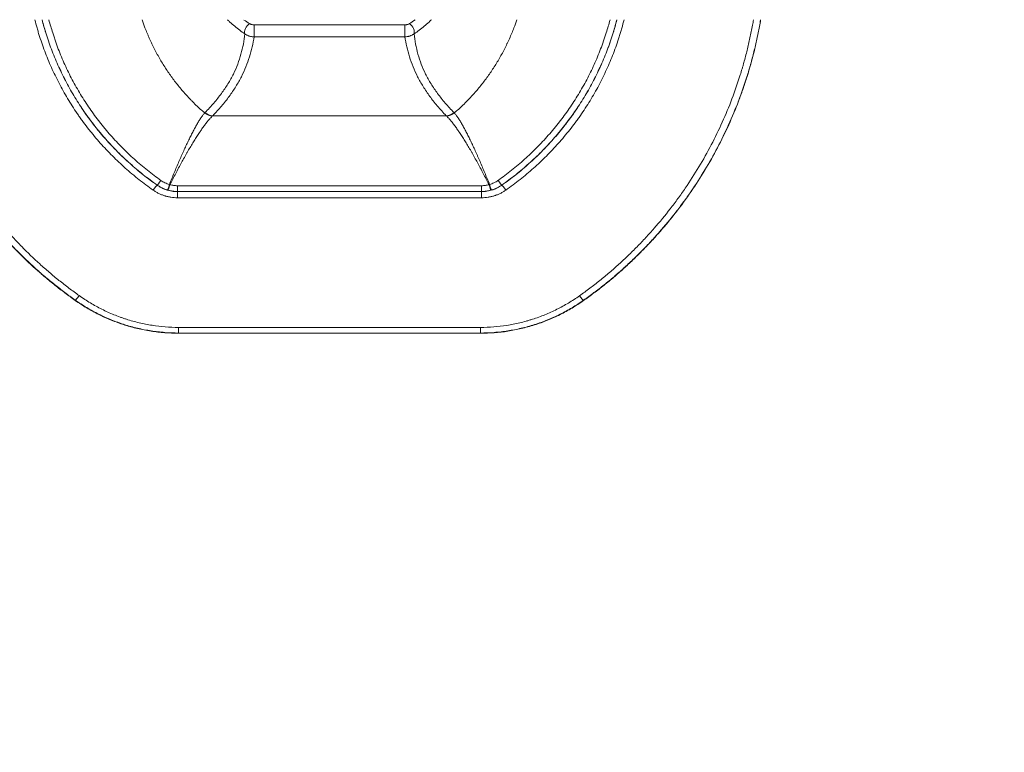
# Model space of a CAD drawing. Header units: millimetres. Extents: x -10 to 594, y 0 to 420.
# Tile 471 of 656: x 233.55 to 240.55, y 298.39 to 303.6. Entities that reach past the tile are written whole.
import ezdxf

# ---------------------------------------------------------------- set-up
doc = ezdxf.new("R2010")
doc.units = ezdxf.units.MM
doc.layers.add('1', color=7, linetype='Continuous', true_color=0xffffff)
doc.styles.add('Calibri', font='txt')
doc.dimstyles.get("Standard").update_dxf_attribs({"dimtxt": 0.18, "dimasz": 0.18, "dimexe": 0.18, "dimexo": 0.0625, "dimgap": 0.09, "dimtad": 0, "dimtih": 1, "dimtoh": 1, "dimdec": 4, "dimzin": 0, "dimdsep": 46, "dimtxsty": 'Standard', "dimcen": 0.09, "dimadec": 0, "dimazin": 0, "dimtfac": 1, "dimtdec": 4, "dimtofl": 0, "dimtmove": 0, "dimatfit": 3, "dimfxl": 0, "dimtolj": 1, "dimtzin": 0, "dimarcsym": 0})

# ---------------------------------------------------------------- blocks, each defined once
blk = doc.blocks.new('_U10')
at = {"layer": '1', "color": 18, "lineweight": 13}
for p, q in [((161.9663, 284.5429), (161.9663, 340.2667)), ((273.2421, 290.2404), (273.2421, 340.2667)), ((161.9663, 338.2667), (192.3081, 338.2667)), ((273.2421, 338.2667), (242.9002, 338.2667))]:
    blk.add_line(p, q, dxfattribs=at)
at = {"layer": '1', "color": 18}
for points in [[(161.9663, 338.2667), (165.4663, 339.2045), (165.4663, 337.3288)], [(273.2421, 338.2667), (269.7421, 337.3288), (269.7421, 339.2045)]]:
    blk.add_solid(points, dxfattribs=at)
at = {"layer": '1', "color": 18, "linetype": 'Continuous', "lineweight": 13, "char_height": 3.5, "attachment_point": 7, "line_spacing_factor": 1.399613, "style": 'Calibri'}
for s, insert in [('\\fCalibri|b0|i0;\\W1.0000;2.2', (193.9936, 335.2695)), ('\\fCalibri|b0|i0;\\W1.0000;LIFT POINT SPAN', (204.1442, 335.2695))]:
    blk.add_mtext(s, dxfattribs=dict(at, insert=insert))

msp = doc.modelspace()

# ---------------------------------------------------------------- linework, layer by layer
at = {"layer": '1', "color": 155, "linetype": 'Continuous', "lineweight": 13}
for p, q in [((235.2129, 303.5607), (235.2129, 303.4755)), ((235.2129, 303.5607), (236.2837, 303.5607)), ((236.2837, 303.5607), (236.2837, 303.4755)), ((236.2837, 303.4755), (235.2129, 303.4755)), ((234.918, 302.9137), (236.5786, 302.9137)), ((234.5231, 302.4201), (234.5231, 302.421)), ((234.6668, 302.3755), (234.6668, 302.4165)), ((234.6668, 302.3755), (234.6668, 302.3745)), ((234.6668, 302.3745), (234.6668, 302.3307)), ((236.8299, 302.3755), (236.8299, 302.4165)), ((236.8299, 302.3745), (236.8299, 302.3755)), ((236.8299, 302.3745), (236.8299, 302.3307)), ((236.9735, 302.421), (236.9735, 302.4201)), ((234.6753, 301.4084), (234.6753, 301.3684)), ((236.8214, 301.4084), (236.8214, 301.3684))]:
    msp.add_line(p, q, dxfattribs=at)
for centre, major_axis, ratio, start_param, end_param in [((235.1797, 303.5323), (0.0272, 0.042), 0.519303, 0.895487, 2.812877), ((236.3169, 303.5323), (-0.0272, 0.042), 0.519303, 3.470309, 5.387698), ((234.916, 303.0062), (0.0744, -0.0668), 0.905523, 4.782701, 5.39451), ((234.918, 303.0084), (0.0721, -0.0693), 0.905258, 4.813713, 5.427873), ((236.5786, 303.0084), (0.0721, 0.0693), 0.905258, 3.996905, 4.611065), ((236.5807, 303.0062), (0.0744, 0.0668), 0.905523, 4.030268, 4.642077), ((234.5519, 302.4619), (-0.0288, -0.0409), 0.06498, 0.019322, 1.420535), ((234.6118, 302.4332), (-0.0138, -0.0481), 0.010162, 0.022651, 1.392289), ((236.8848, 302.4332), (0.0138, -0.0481), 0.010158, 4.890894, 6.260535), ((236.9448, 302.4619), (0.0288, -0.0409), 0.064977, 4.862647, 6.263863), ((234.4944, 302.3792), (-0.0288, -0.0409), 0.068937, 3.16092, 4.61479), ((234.6139, 302.4326), (-0.0133, -0.0482), 0.051512, 0.022748, 1.386024), ((236.8828, 302.4326), (0.0133, -0.0482), 0.051507, 4.897161, 6.260437), ((237.0022, 302.3792), (0.0288, -0.0409), 0.068935, 1.668397, 3.122265), ((233.9692, 301.6434), (0.0289, 0.0408), 0.10625, 3.160952, 4.563556), ((237.5259, 301.6423), (-0.0288, 0.0408), 0.10607, 1.719875, 3.122212)]:
    msp.add_ellipse(centre, major_axis=major_axis, ratio=ratio, start_param=start_param, end_param=end_param, dxfattribs=at)
at = {"layer": '1', "color": 155, "linetype": 'Continuous', "lineweight": 18}
for points, degree, knots in [([(130.9858, 300.4129), (131.1496, 300.4988), (131.606, 300.7374), (132.3571, 301.1258), (133.4068, 301.6584), (134.7615, 302.3273), (136.26, 303.0439), (137.7707, 303.7418), (139.0908, 304.3307), (140.3168, 304.8606), (141.5469, 305.3777), (142.6819, 305.8413), (143.6181, 306.2124), (144.7661, 306.6518), (146.0214, 307.1166), (147.1314, 307.5145), (148.1901, 307.8819), (149.467, 308.3093), (150.7522, 308.7187), (152.0447, 309.1136), (153.5039, 309.5374), (155.1391, 309.9853), (156.7843, 310.4095), (158.4395, 310.811), (160.1041, 311.1895), (161.7775, 311.5463), (163.4594, 311.8821), (165.1496, 312.1979), (166.8469, 312.4939), (168.5495, 312.7712), (170.2563, 313.0305), (172.2642, 313.3143), (174.6169, 313.618), (177.3154, 313.9287), (180.3599, 314.2337), (183.7491, 314.5203), (186.9254, 314.7433), (189.6719, 314.9049), (192.4167, 315.0432), (195.1618, 315.1612), (197.9076, 315.2615), (201.586, 315.3732), (206.4897, 315.4815), (213.4483, 315.5856), (221.3931, 315.6297), (229.7054, 315.6913), (237.9192, 315.7459), (246.1325, 315.7712), (253.0843, 315.7958), (261.3592, 315.8121), (269.3568, 315.8151), (276.097, 315.8219), (281.3557, 315.8188), (285.1358, 315.8271), (285.9197, 315.8295)], 5, [0, 0, 0, 0, 0, 0, 0.006102, 0.016985, 0.027874, 0.038771, 0.049672, 0.060553, 0.071411, 0.074987, 0.082247, 0.093063, 0.100298, 0.103861, 0.114645, 0.125418, 0.130947, 0.136183, 0.146943, 0.157703, 0.168466, 0.179236, 0.190016, 0.200809, 0.211618, 0.222445, 0.233293, 0.244162, 0.255054, 0.265948, 0.276829, 0.287701, 0.308104, 0.32981, 0.351509, 0.373208, 0.394913, 0.408508, 0.416627, 0.438352, 0.460086, 0.481827, 0.525013, 0.572018, 0.658976, 0.712248, 0.745935, 0.785889, 0.832893, 0.879815, 0.975082, 1, 1, 1, 1, 1, 1]), ([(284.8918, 314.6996), (284.3143, 314.6978), (280.7384, 314.6885), (275.6857, 314.6866), (269.1536, 314.6746), (261.3639, 314.6652), (253.0915, 314.642), (246.1409, 314.6117), (237.9303, 314.5795), (229.7195, 314.5181), (221.4076, 314.4494), (213.4743, 314.3988), (206.536, 314.2892), (201.6513, 314.1772), (197.9908, 314.0631), (195.2621, 313.9611), (192.5362, 313.8417), (189.8134, 313.7022), (187.0949, 313.54), (183.9554, 313.3169), (180.6096, 313.0311), (177.61, 312.7282), (174.9544, 312.4202), (172.6406, 312.1195), (170.6666, 311.8388), (168.9917, 311.5829), (167.3224, 311.3096), (165.66, 311.0183), (164.006, 310.7078), (162.3615, 310.378), (160.7268, 310.0281), (159.102, 309.6573), (157.4877, 309.2643), (155.8839, 308.8492), (154.2909, 308.4115), (152.8716, 307.9981), (151.614, 307.6126), (150.3621, 307.2127), (149.1175, 306.7949), (148.0877, 306.4366), (147.0058, 306.0477), (145.7785, 305.5922), (144.6577, 305.1621), (143.7468, 304.8002), (142.6362, 304.3454), (141.4304, 303.8373), (140.2293, 303.317), (138.9366, 302.739), (137.454, 302.0526), (135.9818, 301.3471), (134.3901, 300.5595), (132.5222, 299.6033), (130.802, 298.6878), (129.0623, 297.7303), (127.4732, 296.8271), (126.1482, 296.0549), (124.9458, 295.3437), (123.9094, 294.7043), (123.1824, 294.2568), (122.5998, 293.8953), (122.1647, 293.628)], 5, [0, 0, 0, 0, 0, 0, 0.017123, 0.106016, 0.1498, 0.19366, 0.230941, 0.262374, 0.312083, 0.393224, 0.437084, 0.477381, 0.497668, 0.517949, 0.53822, 0.545796, 0.558481, 0.578734, 0.598982, 0.619229, 0.639484, 0.658521, 0.668666, 0.67882, 0.688984, 0.699148, 0.70929, 0.719412, 0.729515, 0.739601, 0.749672, 0.759731, 0.769781, 0.779824, 0.789864, 0.799904, 0.80479, 0.809948, 0.820001, 0.830063, 0.833388, 0.840139, 0.850232, 0.857006, 0.860343, 0.870475, 0.880628, 0.8908, 0.900968, 0.911128, 0.921284, 0.935963, 0.956263, 0.961862, 0.973229, 0.97849, 0.983981, 1, 1, 1, 1, 1, 1]), ([(284.5775, 314.5804), (284.0629, 314.5788), (280.55, 314.5691), (275.5603, 314.5658), (269.0914, 314.5523), (261.365, 314.541), (253.093, 314.5156), (246.1426, 314.4835), (237.9324, 314.4492), (229.7221, 314.3857), (221.4104, 314.3149), (213.4798, 314.2623), (206.5459, 314.151), (201.6653, 314.0378), (198.0087, 313.9228), (195.2838, 313.8203), (192.5623, 313.7003), (189.8445, 313.5604), (187.1323, 313.3978), (184.0013, 313.1746), (180.6656, 312.8888), (177.6764, 312.5861), (175.0308, 312.2785), (172.7261, 311.9784), (170.7602, 311.6983), (169.0929, 311.4432), (167.4314, 311.1707), (165.7771, 310.8804), (164.1317, 310.5711), (162.4961, 310.2426), (160.8704, 309.8941), (159.2551, 309.525), (157.6503, 309.1339), (156.0563, 308.7209), (154.4731, 308.2854), (153.0632, 307.8743), (151.8138, 307.491), (150.5694, 307.0931), (149.3323, 306.6775), (148.3094, 306.3213), (147.2341, 305.9344), (146.0135, 305.481), (144.899, 305.053), (143.9937, 304.693), (142.8887, 304.2402), (141.6886, 303.7341), (140.4932, 303.2159), (139.2067, 302.6402), (137.7303, 301.9562), (136.264, 301.2531), (134.678, 300.4677), (132.8161, 299.514), (131.1016, 298.6009), (129.3667, 297.6455), (127.7818, 296.7441), (126.4595, 295.973), (125.26, 295.2631), (124.2258, 294.6247), (123.5002, 294.1777), (122.9184, 293.8166), (122.4836, 293.5492)], 5, [0, 0, 0, 0, 0, 0, 0.015283, 0.104343, 0.148209, 0.192151, 0.229502, 0.260994, 0.310796, 0.392089, 0.436031, 0.476403, 0.496728, 0.517047, 0.537355, 0.544946, 0.557655, 0.577946, 0.598232, 0.618517, 0.638809, 0.657882, 0.668046, 0.678219, 0.688402, 0.698585, 0.708746, 0.718887, 0.729009, 0.739114, 0.749204, 0.759282, 0.76935, 0.779412, 0.78947, 0.799529, 0.804424, 0.809593, 0.819664, 0.829745, 0.833077, 0.83984, 0.849951, 0.856739, 0.860082, 0.870232, 0.880405, 0.890596, 0.900782, 0.910962, 0.921136, 0.935843, 0.956181, 0.961791, 0.973179, 0.97845, 0.983951, 1, 1, 1, 1, 1, 1]), ([(233.9404, 301.6006), (233.9158, 301.618), (233.8915, 301.6357), (233.8434, 301.6718), (233.8196, 301.6902), (233.7726, 301.7276), (233.7494, 301.7466), (233.7037, 301.7854), (233.6811, 301.8051), (233.6143, 301.8653), (233.5709, 301.9068), (233.5076, 301.971), (233.4867, 301.9928), (233.4456, 302.0369), (233.4254, 302.0592), (233.3654, 302.1274), (233.3266, 302.1741), (233.2796, 302.2343), (233.2656, 302.2524), (233.2517, 302.2708), (233.2426, 302.2831), (233.238, 302.2893), (233.2152, 302.3202), (233.1975, 302.3452), (233.1454, 302.4208), (233.1123, 302.472), (233.0494, 302.5762), (233.0196, 302.6292), (232.9631, 302.7367), (232.9364, 302.7913), (232.8862, 302.9021), (232.8627, 302.9584), (232.819, 303.0726), (232.7988, 303.1306), (232.778, 303.1968), (232.7757, 303.2042), (232.7712, 303.2189), (232.7646, 303.2411), (232.7496, 303.2928), (232.7379, 303.3374), (232.7231, 303.3969), (232.7162, 303.4267), (232.7032, 303.4865), (232.6972, 303.5165), (232.6886, 303.563), (232.6857, 303.5795), (232.6829, 303.596)], 3, [0, 0, 0, 0, 0.037666, 0.037666, 0.075332, 0.075332, 0.112999, 0.112999, 0.150665, 0.150665, 0.225997, 0.225997, 0.263663, 0.263663, 0.30133, 0.30133, 0.376662, 0.376662, 0.395495, 0.404912, 0.404912, 0.414328, 0.414328, 0.451994, 0.451994, 0.527327, 0.527327, 0.602659, 0.602659, 0.677992, 0.677992, 0.753324, 0.753324, 0.828656, 0.828656, 0.838073, 0.838073, 0.84749, 0.866323, 0.903989, 0.903989, 0.941655, 0.941655, 0.979321, 0.979321, 1, 1, 1, 1]), ([(238.814, 303.5974), (238.8112, 303.581), (238.8083, 303.5646), (238.7997, 303.5183), (238.7937, 303.4885), (238.7809, 303.429), (238.774, 303.3994), (238.7521, 303.3106), (238.7357, 303.2518), (238.7083, 303.164), (238.6987, 303.1348), (238.6861, 303.0984), (238.6836, 303.0912), (238.6784, 303.0766), (238.6706, 303.0549), (238.6412, 302.9757), (238.6119, 302.9053), (238.5617, 302.7943), (238.5351, 302.7397), (238.4787, 302.6323), (238.449, 302.5795), (238.3865, 302.4756), (238.3537, 302.4245), (238.2848, 302.3242), (238.2488, 302.275), (238.2065, 302.2206), (238.2018, 302.2146), (238.1923, 302.2025), (238.1875, 302.1965), (238.1731, 302.1786), (238.1441, 302.143), (238.1144, 302.1082), (238.0742, 302.0624), (238.0538, 302.0399), (238.0124, 301.9954), (237.9914, 301.9735), (237.9488, 301.9304), (237.9273, 301.9091), (237.8836, 301.8672), (237.8614, 301.8466), (237.8165, 301.8061), (237.7938, 301.7861), (237.7476, 301.7469), (237.7243, 301.7277), (237.6769, 301.6899), (237.6528, 301.6713), (237.6042, 301.6349), (237.5796, 301.617), (237.5547, 301.5994)], 3, [0, 0, 0, 0, 0.02066, 0.02066, 0.058327, 0.058327, 0.095994, 0.095994, 0.171328, 0.171328, 0.208995, 0.208995, 0.218412, 0.218412, 0.227828, 0.246662, 0.321996, 0.321996, 0.397329, 0.397329, 0.472663, 0.472663, 0.547997, 0.547997, 0.623331, 0.623331, 0.632748, 0.632748, 0.642164, 0.642164, 0.660998, 0.698665, 0.698665, 0.736332, 0.736332, 0.773999, 0.773999, 0.811665, 0.811665, 0.849332, 0.849332, 0.886999, 0.886999, 0.924666, 0.924666, 0.962333, 0.962333, 1, 1, 1, 1]), ([(234.598, 302.3852), (234.5913, 302.3871), (234.5847, 302.3893), (234.5717, 302.3942), (234.559, 302.3997), (234.5406, 302.4094), (234.5289, 302.4169), (234.5231, 302.421)], 3, [0, 0, 0, 0, 0.25, 0.25, 0.5, 0.75, 1, 1, 1, 1]), ([(234.6753, 301.3663), (234.6423, 301.3663), (234.6095, 301.3676), (234.5442, 301.3727), (234.4794, 301.3803), (234.4152, 301.3928), (234.3674, 301.4042), (234.3475, 301.4093), (234.3238, 301.416), (234.3159, 301.4183), (234.304, 301.4218), (234.2962, 301.4243), (234.2571, 301.4368), (234.2265, 301.4479), (234.1663, 301.4724), (234.1072, 301.4992), (234.0503, 301.5304), (233.9945, 301.5638), (233.9672, 301.5816), (233.9404, 301.6006)], 3, [0, 0, 0, 0, 0.125, 0.125, 0.25, 0.375, 0.375, 0.4375, 0.453125, 0.46875, 0.46875, 0.5, 0.5, 0.625, 0.625, 0.75, 0.875, 0.875, 1, 1, 1, 1]), ([(237.5547, 301.5994), (237.5279, 301.5805), (237.5006, 301.5628), (237.4448, 301.5295), (237.3879, 301.4984), (237.3286, 301.4716), (237.2833, 301.4532), (237.2642, 301.4459), (237.2449, 301.4391), (237.2371, 301.4363), (237.2332, 301.435), (237.2216, 301.4311), (237.2138, 301.4285), (237.1748, 301.4161), (237.1434, 301.4074), (237.0802, 301.3926), (237.0165, 301.3802), (236.952, 301.3726), (236.8871, 301.3676), (236.8544, 301.3663), (236.8214, 301.3663)], 3, [0, 0, 0, 0, 0.125, 0.125, 0.25, 0.375, 0.375, 0.4375, 0.453125, 0.453125, 0.46875, 0.46875, 0.5, 0.5, 0.625, 0.625, 0.75, 0.875, 0.875, 1, 1, 1, 1])]:
    msp.add_open_spline(points, degree=degree, knots=knots, dxfattribs=at)
at = {"layer": '1', "color": 155, "linetype": 'Continuous', "lineweight": 13}
for points, knots in [([(233.9404, 301.6026), (233.9154, 301.6203), (233.8907, 301.6383), (233.8419, 301.6749), (233.8179, 301.6935), (233.7704, 301.7314), (233.747, 301.7506), (233.7008, 301.7898), (233.678, 301.8098), (233.6108, 301.8706), (233.5672, 301.9124), (233.5037, 301.977), (233.4829, 301.9988), (233.4417, 302.0431), (233.4215, 302.0655), (233.3616, 302.1338), (233.3229, 302.1805), (233.2668, 302.2525), (233.2438, 302.283), (233.2214, 302.3139), (233.2124, 302.3263), (233.208, 302.3325), (233.1947, 302.3513), (233.1859, 302.3638), (233.1426, 302.4268), (233.1097, 302.4781), (233.0471, 302.5821), (233.0174, 302.635), (232.9612, 302.7422), (232.9347, 302.7966), (232.8849, 302.9069), (232.8616, 302.9629), (232.8183, 303.0765), (232.7983, 303.1341), (232.7754, 303.2071), (232.7687, 303.2291), (232.7622, 303.2512), (232.7579, 303.266), (232.7558, 303.2734), (232.7454, 303.3104), (232.7376, 303.3401), (232.7229, 303.3997), (232.7159, 303.4295), (232.703, 303.4893), (232.697, 303.5193), (232.6885, 303.5651), (232.6857, 303.5809), (232.6831, 303.5967)], [0, 0, 0, 0, 0.037699, 0.037699, 0.075398, 0.075398, 0.113097, 0.113097, 0.150795, 0.150795, 0.226193, 0.226193, 0.263892, 0.263892, 0.301591, 0.301591, 0.376989, 0.376989, 0.414687, 0.424112, 0.424112, 0.433537, 0.433537, 0.452386, 0.452386, 0.527784, 0.527784, 0.603182, 0.603182, 0.67858, 0.67858, 0.753977, 0.753977, 0.829375, 0.829375, 0.848224, 0.857649, 0.857649, 0.867074, 0.867074, 0.904773, 0.904773, 0.942472, 0.942472, 0.98017, 0.98017, 1, 1, 1, 1]), ([(232.7337, 303.5966), (232.7359, 303.5836), (232.7382, 303.5706), (232.746, 303.528), (232.7519, 303.4984), (232.7646, 303.4394), (232.7714, 303.41), (232.7859, 303.3512), (232.7936, 303.3219), (232.8038, 303.2853), (232.8058, 303.278), (232.81, 303.2635), (232.8164, 303.2416), (232.823, 303.2199), (232.8455, 303.1478), (232.8652, 303.0909), (232.9077, 302.9788), (232.9306, 302.9235), (232.9796, 302.8145), (233.0056, 302.7608), (233.0608, 302.6549), (233.09, 302.6027), (233.1516, 302.4999), (233.184, 302.4493), (233.2265, 302.3871), (233.2351, 302.3747), (233.2482, 302.3561), (233.2526, 302.35), (233.2614, 302.3377), (233.2835, 302.3071), (233.3061, 302.2771), (233.3613, 302.2059), (233.3994, 302.1597), (233.4583, 302.0922), (233.4782, 302.07), (233.5187, 302.0262), (233.5392, 302.0046), (233.6017, 301.9408), (233.6446, 301.8994), (233.7108, 301.8393), (233.7332, 301.8196), (233.7787, 301.7808), (233.8017, 301.7618), (233.8485, 301.7243), (233.8722, 301.7059), (233.9203, 301.6697), (233.9446, 301.6519), (233.9692, 301.6344)], [0, 0, 0, 0, 0.016548, 0.016548, 0.054374, 0.054374, 0.092199, 0.092199, 0.130024, 0.130024, 0.13948, 0.13948, 0.148936, 0.167849, 0.167849, 0.243499, 0.243499, 0.319149, 0.319149, 0.394799, 0.394799, 0.470449, 0.470449, 0.546099, 0.546099, 0.565012, 0.565012, 0.574468, 0.574468, 0.583924, 0.621749, 0.621749, 0.6974, 0.6974, 0.735225, 0.735225, 0.77305, 0.77305, 0.8487, 0.8487, 0.886525, 0.886525, 0.92435, 0.92435, 0.962175, 0.962175, 1, 1, 1, 1]), ([(234.4944, 302.3851), (234.4599, 302.4093), (234.4261, 302.4345), (234.3848, 302.4672), (234.3766, 302.4738), (234.3603, 302.4871), (234.336, 302.5072), (234.3122, 302.5278), (234.2652, 302.5697), (234.2347, 302.5984), (234.1755, 302.6577), (234.1468, 302.6883), (234.105, 302.7354), (234.0844, 302.7592), (234.0643, 302.7836), (234.0511, 302.8), (234.0445, 302.8082), (234.025, 302.8331), (234.0122, 302.8498), (233.9934, 302.8753), (233.9872, 302.8838), (233.9749, 302.9009), (233.9688, 302.9095), (233.9389, 302.9527), (233.916, 302.9878), (233.8726, 303.0591), (233.8314, 303.1315), (233.7763, 303.2434), (233.744, 303.3202), (233.714, 303.3981), (233.7002, 303.4376), (233.6843, 303.4877), (233.6797, 303.5028), (233.6752, 303.518), (233.6722, 303.5281), (233.6707, 303.5332), (233.6638, 303.5577), (233.6586, 303.5772), (233.6537, 303.5967)], [0, 0, 0, 0, 0.083488, 0.083488, 0.10436, 0.10436, 0.125232, 0.166976, 0.166976, 0.250464, 0.250464, 0.333953, 0.333953, 0.375697, 0.396569, 0.396569, 0.417441, 0.417441, 0.459185, 0.459185, 0.480057, 0.480057, 0.500929, 0.500929, 0.584417, 0.584417, 0.667905, 0.751393, 0.834881, 0.834881, 0.918369, 0.918369, 0.939242, 0.949678, 0.949678, 0.960114, 0.960114, 1, 1, 1, 1]), ([(233.705, 303.5968), (233.7091, 303.581), (233.7133, 303.5653), (233.7206, 303.5396), (233.7235, 303.5297), (233.7294, 303.5099), (233.7324, 303.5), (233.748, 303.4508), (233.7616, 303.412), (233.791, 303.3355), (233.8226, 303.2601), (233.8766, 303.1502), (233.917, 303.0791), (233.9596, 303.0091), (233.982, 302.9746), (234.0114, 302.9322), (234.0173, 302.9237), (234.0294, 302.9069), (234.0354, 302.8985), (234.0538, 302.8736), (234.0663, 302.8572), (234.1044, 302.8087), (234.1307, 302.7772), (234.1848, 302.716), (234.2128, 302.6863), (234.2703, 302.6285), (234.3296, 302.5724), (234.4234, 302.4932), (234.4893, 302.4439), (234.5231, 302.4201)], [0, 0, 0, 0, 0.033045, 0.033045, 0.054065, 0.054065, 0.075086, 0.075086, 0.159169, 0.159169, 0.243252, 0.327335, 0.411418, 0.411418, 0.495502, 0.495502, 0.516522, 0.516522, 0.537543, 0.537543, 0.579585, 0.579585, 0.663668, 0.663668, 0.747751, 0.747751, 0.831834, 0.915917, 1, 1, 1, 1]), ([(234.5231, 302.421), (234.4894, 302.4447), (234.4235, 302.494), (234.3609, 302.5467), (234.3, 302.6012), (234.2703, 302.6293), (234.2126, 302.6873), (234.1846, 302.7171), (234.1438, 302.7632), (234.1237, 302.7866), (234.1041, 302.8105), (234.0943, 302.8225), (234.0911, 302.8266), (234.0847, 302.8346), (234.0815, 302.8387), (234.0529, 302.8752), (234.0285, 302.9082), (233.9819, 302.9754), (233.9375, 303.0438), (233.8771, 303.15), (233.8411, 303.223), (233.8073, 303.2973), (233.7914, 303.335), (233.7693, 303.3925), (233.7604, 303.4167), (233.752, 303.4411), (233.7486, 303.4508), (233.747, 303.4557), (233.7421, 303.4704), (233.7389, 303.4803), (233.7247, 303.5251), (233.7146, 303.5603), (233.7054, 303.5958)], [0, 0, 0, 0, 0.084118, 0.168237, 0.168237, 0.252355, 0.252355, 0.336474, 0.336474, 0.378533, 0.399563, 0.399563, 0.410077, 0.410077, 0.420592, 0.420592, 0.504711, 0.504711, 0.588829, 0.672948, 0.757066, 0.757066, 0.841184, 0.841184, 0.883244, 0.893758, 0.893758, 0.904273, 0.904273, 0.925303, 0.925303, 1, 1, 1, 1]), ([(233.7533, 303.5972), (233.7615, 303.5657), (233.7706, 303.5344), (233.7834, 303.4936), (233.7865, 303.484), (233.7913, 303.4696), (233.793, 303.4648), (233.7962, 303.4552), (233.7979, 303.4504), (233.8062, 303.4265), (233.8131, 303.4076), (233.8347, 303.3512), (233.8502, 303.3142), (233.8833, 303.2413), (233.9184, 303.1697), (233.9774, 303.0655), (234.0208, 302.9984), (234.0664, 302.9324), (234.0931, 302.8959), (234.1213, 302.8602), (234.1276, 302.8523), (234.1307, 302.8483), (234.1402, 302.8365), (234.1594, 302.8131), (234.179, 302.7901), (234.2189, 302.7448), (234.2464, 302.7155), (234.3028, 302.6586), (234.3318, 302.631), (234.3915, 302.5775), (234.4527, 302.5257), (234.5171, 302.4773), (234.5502, 302.4539)], [0, 0, 0, 0, 0.068231, 0.068231, 0.089407, 0.089407, 0.099996, 0.099996, 0.110584, 0.110584, 0.152937, 0.152937, 0.237643, 0.237643, 0.32235, 0.407056, 0.491762, 0.491762, 0.576469, 0.587057, 0.587057, 0.597645, 0.597645, 0.618822, 0.661175, 0.661175, 0.745881, 0.745881, 0.830587, 0.830587, 0.915294, 1, 1, 1, 1]), ([(234.416, 303.5957), (234.4224, 303.5768), (234.4293, 303.5581), (234.4414, 303.5265), (234.4492, 303.5071), (234.4574, 303.4879), (234.4629, 303.4751), (234.4657, 303.4687), (234.48, 303.4369), (234.5041, 303.3868), (234.5439, 303.3142), (234.5874, 303.2442), (234.6345, 303.1767), (234.6685, 303.1334), (234.7036, 303.091), (234.7264, 303.065), (234.7502, 303.0397), (234.7598, 303.0296), (234.7646, 303.0246), (234.7793, 303.0097), (234.7891, 302.9999), (234.8192, 302.971), (234.8398, 302.9523), (234.8609, 302.9342)], [0, 0, 0, 0, 0.074169, 0.074169, 0.125604, 0.151322, 0.151322, 0.177039, 0.177039, 0.279909, 0.38278, 0.48565, 0.58852, 0.69139, 0.69139, 0.79426, 0.819977, 0.819977, 0.845695, 0.845695, 0.89713, 0.89713, 1, 1, 1, 1]), ([(235.1469, 303.4971), (235.1218, 303.5137), (235.0977, 303.5315), (235.0631, 303.56), (235.0518, 303.5699), (235.0346, 303.5855), (235.0287, 303.5912), (235.0228, 303.5969)], [0, 0, 0, 0, 0.564175, 0.564175, 0.846262, 0.846262, 1, 1, 1, 1]), ([(235.1797, 303.5695), (235.1819, 303.5681), (235.1844, 303.5669), (235.1882, 303.5653), (235.1902, 303.5645), (235.1922, 303.5639), (235.1936, 303.5634), (235.1943, 303.5632), (235.1979, 303.5623), (235.2008, 303.5617), (235.2053, 303.5611), (235.2068, 303.561), (235.2099, 303.5608), (235.2114, 303.5607), (235.2129, 303.5607)], [0, 0, 0, 0, 0.25, 0.25, 0.375, 0.4375, 0.4375, 0.5, 0.5, 0.75, 0.75, 0.875, 0.875, 1, 1, 1, 1]), ([(236.2837, 303.5607), (236.2868, 303.5607), (236.2898, 303.5609), (236.2943, 303.5615), (236.2957, 303.5617), (236.2979, 303.5622), (236.2987, 303.5623), (236.3001, 303.5627), (236.3008, 303.5628), (236.3044, 303.5638), (236.3071, 303.5647), (236.3109, 303.5663), (236.3122, 303.5669), (236.3146, 303.5682), (236.3158, 303.5688), (236.3169, 303.5695)], [0, 0, 0, 0, 0.25, 0.25, 0.375, 0.375, 0.4375, 0.4375, 0.5, 0.5, 0.75, 0.75, 0.875, 0.875, 1, 1, 1, 1]), ([(236.4742, 303.5972), (236.4682, 303.5914), (236.4621, 303.5856), (236.4448, 303.5698), (236.4335, 303.56), (236.3989, 303.5315), (236.3748, 303.5137), (236.3497, 303.4971)], [0, 0, 0, 0, 0.156593, 0.156593, 0.437728, 0.437728, 1, 1, 1, 1]), ([(236.6357, 302.9342), (236.6569, 302.9523), (236.6774, 302.971), (236.7075, 302.9999), (236.7174, 303.0097), (236.732, 303.0246), (236.7368, 303.0296), (236.7464, 303.0397), (236.7512, 303.0447), (236.7747, 303.0701), (236.793, 303.0909), (236.8281, 303.1333), (236.862, 303.1766), (236.9091, 303.2441), (236.9527, 303.3141), (236.9792, 303.3626), (236.9982, 303.3995), (237.0075, 303.4182), (237.0164, 303.437), (237.0223, 303.4497), (237.0252, 303.456), (237.0395, 303.4879), (237.0502, 303.5135), (237.0674, 303.5581), (237.0742, 303.577), (237.0807, 303.5959)], [0, 0, 0, 0, 0.102833, 0.102833, 0.15425, 0.15425, 0.179958, 0.179958, 0.205666, 0.205666, 0.308499, 0.308499, 0.411332, 0.514165, 0.616998, 0.719831, 0.719831, 0.771248, 0.796956, 0.796956, 0.822664, 0.822664, 0.925497, 0.925497, 1, 1, 1, 1]), ([(236.9464, 302.4539), (236.9795, 302.4773), (237.0439, 302.5257), (237.1357, 302.6033), (237.1937, 302.6585), (237.2501, 302.7154), (237.2775, 302.7446), (237.3174, 302.7898), (237.337, 302.8128), (237.3593, 302.8401), (237.3688, 302.8519), (237.3751, 302.8599), (237.3782, 302.8638), (237.4062, 302.8997), (237.4301, 302.9321), (237.4756, 302.9982), (237.5191, 303.0654), (237.5782, 303.1696), (237.6133, 303.2414), (237.6464, 303.3143), (237.6619, 303.3513), (237.6836, 303.4078), (237.6905, 303.4267), (237.6988, 303.4506), (237.7005, 303.4554), (237.7038, 303.465), (237.7086, 303.4794), (237.7133, 303.4939), (237.7261, 303.5346), (237.7351, 303.5658), (237.7433, 303.5973)], [0, 0, 0, 0, 0.084712, 0.169423, 0.254135, 0.254135, 0.338847, 0.338847, 0.381202, 0.40238, 0.412969, 0.412969, 0.423558, 0.423558, 0.50827, 0.50827, 0.592982, 0.677693, 0.762405, 0.762405, 0.847117, 0.847117, 0.889472, 0.889472, 0.900061, 0.900061, 0.91065, 0.931828, 0.931828, 1, 1, 1, 1]), ([(236.9735, 302.4201), (237.0073, 302.4439), (237.0732, 302.4932), (237.1671, 302.5724), (237.2263, 302.6285), (237.2838, 302.6863), (237.3118, 302.716), (237.366, 302.7772), (237.3922, 302.8087), (237.4303, 302.8572), (237.4428, 302.8736), (237.4612, 302.8985), (237.4673, 302.9069), (237.4793, 302.9237), (237.4852, 302.9322), (237.5146, 302.9746), (237.537, 303.0091), (237.5796, 303.0791), (237.62, 303.1502), (237.674, 303.2601), (237.7057, 303.3355), (237.7351, 303.412), (237.7486, 303.4508), (237.7642, 303.5), (237.7672, 303.5099), (237.7732, 303.5297), (237.776, 303.5396), (237.7833, 303.5653), (237.7875, 303.581), (237.7916, 303.5968)], [0, 0, 0, 0, 0.084083, 0.168166, 0.252249, 0.252249, 0.336332, 0.336332, 0.420415, 0.420415, 0.462457, 0.462457, 0.483478, 0.483478, 0.504498, 0.504498, 0.588582, 0.588582, 0.672665, 0.756748, 0.840831, 0.840831, 0.924914, 0.924914, 0.945935, 0.945935, 0.966955, 0.966955, 1, 1, 1, 1]), ([(237.7911, 303.5957), (237.782, 303.5603), (237.772, 303.5252), (237.7578, 303.4805), (237.7546, 303.4707), (237.7481, 303.4511), (237.7447, 303.4413), (237.7345, 303.4121), (237.7274, 303.3927), (237.7052, 303.3352), (237.6894, 303.2974), (237.6555, 303.2231), (237.6195, 303.1499), (237.5591, 303.0437), (237.5146, 302.9752), (237.4679, 302.9079), (237.4435, 302.8748), (237.4149, 302.8383), (237.4117, 302.8343), (237.4052, 302.8262), (237.3956, 302.8142), (237.3727, 302.7863), (237.3526, 302.763), (237.3118, 302.7169), (237.2838, 302.6871), (237.2262, 302.6292), (237.1965, 302.6011), (237.1356, 302.5467), (237.0731, 302.494), (237.0072, 302.4447), (236.9735, 302.421)], [0, 0, 0, 0, 0.074522, 0.074522, 0.095556, 0.095556, 0.116589, 0.116589, 0.158656, 0.158656, 0.242791, 0.242791, 0.326925, 0.411059, 0.495194, 0.495194, 0.579328, 0.579328, 0.589845, 0.589845, 0.600362, 0.621395, 0.663463, 0.663463, 0.747597, 0.747597, 0.831731, 0.831731, 0.915866, 1, 1, 1, 1]), ([(237.8429, 303.5966), (237.8379, 303.5767), (237.8326, 303.5568), (237.824, 303.5267), (237.821, 303.5166), (237.815, 303.4963), (237.8118, 303.4863), (237.7959, 303.4361), (237.782, 303.3965), (237.7518, 303.3184), (237.7194, 303.2414), (237.6641, 303.1293), (237.6227, 303.0568), (237.579, 302.9854), (237.5561, 302.9502), (237.526, 302.9069), (237.5199, 302.8983), (237.5075, 302.8812), (237.5013, 302.8726), (237.4825, 302.8472), (237.4697, 302.8305), (237.4307, 302.7811), (237.4038, 302.749), (237.3483, 302.6866), (237.3197, 302.6563), (237.2608, 302.5974), (237.2002, 302.5402), (237.1042, 302.4596), (237.0368, 302.4094), (237.0022, 302.3851)], [0, 0, 0, 0, 0.040667, 0.040667, 0.061522, 0.061522, 0.082377, 0.082377, 0.165798, 0.165798, 0.249218, 0.332638, 0.416058, 0.416058, 0.499479, 0.499479, 0.520334, 0.520334, 0.541189, 0.541189, 0.582899, 0.582899, 0.666319, 0.666319, 0.749739, 0.749739, 0.83316, 0.91658, 1, 1, 1, 1]), ([(237.5259, 301.6332), (237.5506, 301.6507), (237.575, 301.6685), (237.6231, 301.7047), (237.6468, 301.7231), (237.6936, 301.7606), (237.7166, 301.7797), (237.7621, 301.8185), (237.7845, 301.8382), (237.8287, 301.8783), (237.8505, 301.8987), (237.8934, 301.94), (237.9146, 301.961), (237.9563, 302.0035), (237.9769, 302.0251), (238.0174, 302.0689), (238.0374, 302.091), (238.0964, 302.1585), (238.1345, 302.2047), (238.1897, 302.2759), (238.2124, 302.306), (238.2345, 302.3366), (238.2433, 302.3489), (238.2477, 302.355), (238.2608, 302.3736), (238.2694, 302.386), (238.3119, 302.4483), (238.3443, 302.4989), (238.406, 302.6018), (238.4352, 302.654), (238.4906, 302.7599), (238.5167, 302.8136), (238.5657, 302.9227), (238.5887, 302.978), (238.6313, 303.0902), (238.6509, 303.1471), (238.6734, 303.2193), (238.68, 303.241), (238.6864, 303.2629), (238.6905, 303.2775), (238.6926, 303.2848), (238.7028, 303.3214), (238.7105, 303.3507), (238.725, 303.4095), (238.7318, 303.439), (238.7445, 303.498), (238.7505, 303.5276), (238.7584, 303.5704), (238.7607, 303.5835), (238.763, 303.5967)], [0, 0, 0, 0, 0.037818, 0.037818, 0.075636, 0.075636, 0.113454, 0.113454, 0.151272, 0.151272, 0.18909, 0.18909, 0.226907, 0.226907, 0.264725, 0.264725, 0.302543, 0.302543, 0.378179, 0.378179, 0.415997, 0.425451, 0.425451, 0.434906, 0.434906, 0.453815, 0.453815, 0.529451, 0.529451, 0.605087, 0.605087, 0.680722, 0.680722, 0.756358, 0.756358, 0.831994, 0.831994, 0.850903, 0.860357, 0.860357, 0.869812, 0.869812, 0.90763, 0.90763, 0.945448, 0.945448, 0.983266, 0.983266, 1, 1, 1, 1]), ([(238.8135, 303.5967), (238.8108, 303.5807), (238.808, 303.5648), (238.7995, 303.5189), (238.7934, 303.4889), (238.7805, 303.4291), (238.7735, 303.3992), (238.7588, 303.3396), (238.7509, 303.3099), (238.7406, 303.2728), (238.7385, 303.2654), (238.7342, 303.2506), (238.7277, 303.2285), (238.721, 303.2065), (238.6981, 303.1334), (238.6781, 303.0757), (238.6347, 302.962), (238.6114, 302.906), (238.5615, 302.7956), (238.5349, 302.7412), (238.4786, 302.634), (238.4489, 302.5811), (238.3862, 302.477), (238.3532, 302.4258), (238.31, 302.3627), (238.3012, 302.3502), (238.2879, 302.3314), (238.2834, 302.3252), (238.2745, 302.3128), (238.27, 302.3066), (238.2474, 302.2757), (238.229, 302.2514), (238.1728, 302.1793), (238.1147, 302.1092), (238.0538, 302.0419), (238.0126, 301.9976), (237.9917, 301.9758), (237.9493, 301.9328), (237.9278, 301.9116), (237.8842, 301.8698), (237.8621, 301.8492), (237.8172, 301.8086), (237.7945, 301.7887), (237.7483, 301.7495), (237.7249, 301.7302), (237.6774, 301.6923), (237.6533, 301.6737), (237.6044, 301.6371), (237.5797, 301.6191), (237.5547, 301.6014)], [0, 0, 0, 0, 0.019959, 0.019959, 0.057653, 0.057653, 0.095347, 0.095347, 0.133041, 0.133041, 0.142464, 0.142464, 0.151888, 0.170734, 0.170734, 0.246122, 0.246122, 0.32151, 0.32151, 0.396898, 0.396898, 0.472286, 0.472286, 0.547673, 0.547673, 0.56652, 0.56652, 0.575944, 0.575944, 0.585367, 0.585367, 0.623061, 0.623061, 0.698449, 0.736143, 0.736143, 0.773837, 0.773837, 0.811531, 0.811531, 0.849224, 0.849224, 0.886918, 0.886918, 0.924612, 0.924612, 0.962306, 0.962306, 1, 1, 1, 1]), ([(234.8629, 302.9364), (234.8739, 302.9476), (234.89, 302.9644), (234.9053, 302.9814), (234.9154, 302.9927), (234.9203, 302.9983), (234.9447, 303.0267), (234.9629, 303.0494), (234.9966, 303.0952), (235.0121, 303.1181), (235.0405, 303.1643), (235.0534, 303.1875), (235.0765, 303.2341), (235.0867, 303.2575), (235.1047, 303.3047), (235.1125, 303.3284), (235.1258, 303.3761), (235.1313, 303.4001), (235.1404, 303.4484), (235.144, 303.4727), (235.1469, 303.4971)], [0, 0, 0, 0, 0.0625, 0.09375, 0.09375, 0.125, 0.125, 0.25, 0.25, 0.375, 0.375, 0.5, 0.5, 0.625, 0.625, 0.75, 0.75, 0.875, 0.875, 1, 1, 1, 1]), ([(235.2129, 303.4755), (235.2089, 303.4517), (235.2042, 303.4279), (235.1932, 303.3804), (235.1868, 303.3567), (235.1719, 303.3094), (235.1635, 303.2858), (235.1444, 303.2387), (235.1336, 303.2152), (235.1098, 303.1684), (235.0966, 303.145), (235.0677, 303.0984), (235.052, 303.0752), (235.0181, 303.0288), (234.9998, 303.0057), (234.9608, 302.9596), (234.94, 302.9366), (234.918, 302.9137)], [0, 0, 0, 0, 0.125, 0.125, 0.25, 0.25, 0.375, 0.375, 0.5, 0.5, 0.625, 0.625, 0.75, 0.75, 0.875, 0.875, 1, 1, 1, 1]), ([(235.2129, 303.4755), (235.2114, 303.4755), (235.2099, 303.4756), (235.2069, 303.4757), (235.2054, 303.4758), (235.2008, 303.4762), (235.1978, 303.4766), (235.189, 303.4781), (235.1832, 303.4795), (235.1761, 303.4818), (235.1747, 303.4823), (235.172, 303.4833), (235.1706, 303.4839), (235.1666, 303.4856), (235.1639, 303.4868), (235.1563, 303.4907), (235.1514, 303.4937), (235.1469, 303.4971)], [0, 0, 0, 0, 0.0625, 0.0625, 0.125, 0.125, 0.25, 0.25, 0.5, 0.5, 0.5625, 0.5625, 0.625, 0.625, 0.75, 0.75, 1, 1, 1, 1]), ([(236.3497, 303.4971), (236.3475, 303.4954), (236.3451, 303.4938), (236.3415, 303.4916), (236.3402, 303.4908), (236.3377, 303.4894), (236.3364, 303.4887), (236.33, 303.4854), (236.3246, 303.4831), (236.3176, 303.4808), (236.3162, 303.4804), (236.3133, 303.4796), (236.3119, 303.4792), (236.3075, 303.4781), (236.3046, 303.4775), (236.2957, 303.4761), (236.2897, 303.4756), (236.2837, 303.4755)], [0, 0, 0, 0, 0.125, 0.125, 0.1875, 0.1875, 0.25, 0.25, 0.5, 0.5, 0.5625, 0.5625, 0.625, 0.625, 0.75, 0.75, 1, 1, 1, 1]), ([(236.5786, 302.9137), (236.5567, 302.9365), (236.5307, 302.9652), (236.5067, 302.9941), (236.4972, 303.0057), (236.4925, 303.0115), (236.4788, 303.0288), (236.47, 303.0404), (236.4445, 303.0753), (236.4288, 303.0985), (236.3999, 303.1452), (236.3867, 303.1686), (236.3629, 303.2155), (236.3522, 303.239), (236.333, 303.286), (236.3246, 303.3096), (236.3098, 303.3569), (236.3034, 303.3806), (236.2924, 303.428), (236.2877, 303.4518), (236.2837, 303.4755)], [0, 0, 0, 0, 0.125, 0.15625, 0.15625, 0.1875, 0.1875, 0.25, 0.25, 0.375, 0.375, 0.5, 0.5, 0.625, 0.625, 0.75, 0.75, 0.875, 0.875, 1, 1, 1, 1]), ([(236.3497, 303.4971), (236.3526, 303.4726), (236.3562, 303.4483), (236.3654, 303.3999), (236.3709, 303.3759), (236.3842, 303.3282), (236.392, 303.3045), (236.41, 303.2573), (236.4203, 303.2339), (236.4434, 303.1872), (236.4562, 303.1641), (236.4846, 303.1179), (236.5001, 303.095), (236.5338, 303.0493), (236.552, 303.0266), (236.5909, 302.9814), (236.6116, 302.9588), (236.6337, 302.9364)], [0, 0, 0, 0, 0.125, 0.125, 0.25, 0.25, 0.375, 0.375, 0.5, 0.5, 0.625, 0.625, 0.75, 0.75, 0.875, 0.875, 1, 1, 1, 1]), ([(234.6098, 302.4246), (234.6156, 302.4388), (234.6271, 302.4669), (234.6441, 302.5083), (234.6611, 302.5487), (234.678, 302.5883), (234.6906, 302.6172), (234.6976, 302.633), (234.7004, 302.6394), (234.7018, 302.6425), (234.706, 302.6519), (234.7088, 302.6581), (234.7171, 302.6764), (234.7281, 302.7004), (234.7442, 302.7345), (234.76, 302.767), (234.7704, 302.7875), (234.7782, 302.8024), (234.7807, 302.8073), (234.7846, 302.8145), (234.7859, 302.8169), (234.7884, 302.8217), (234.7897, 302.824), (234.796, 302.8356), (234.8059, 302.8533), (234.8203, 302.8775), (234.8296, 302.8919), (234.8388, 302.9055), (234.8433, 302.9118), (234.8522, 302.9237), (234.8566, 302.9292), (234.8609, 302.9342)], [0, 0, 0, 0, 0.0625, 0.125, 0.1875, 0.25, 0.3125, 0.328125, 0.328125, 0.34375, 0.34375, 0.375, 0.375, 0.4375, 0.5, 0.5625, 0.625, 0.625, 0.65625, 0.65625, 0.671875, 0.671875, 0.6875, 0.6875, 0.75, 0.8125, 0.875, 0.875, 0.9375, 0.9375, 1, 1, 1, 1]), ([(236.6357, 302.9342), (236.6401, 302.9292), (236.6444, 302.9237), (236.6533, 302.9118), (236.6578, 302.9055), (236.667, 302.8919), (236.6763, 302.8775), (236.6907, 302.8533), (236.7006, 302.8356), (236.7069, 302.824), (236.7082, 302.8217), (236.7108, 302.8169), (236.712, 302.8145), (236.7159, 302.8073), (236.7184, 302.8024), (236.7262, 302.7875), (236.7366, 302.767), (236.7524, 302.7345), (236.7686, 302.7004), (236.7795, 302.6764), (236.7878, 302.6581), (236.7906, 302.6519), (236.7948, 302.6425), (236.7962, 302.6394), (236.799, 302.633), (236.806, 302.6172), (236.8186, 302.5883), (236.8355, 302.5487), (236.8525, 302.5083), (236.8696, 302.4669), (236.881, 302.4388), (236.8868, 302.4246)], [0, 0, 0, 0, 0.0625, 0.0625, 0.125, 0.125, 0.1875, 0.25, 0.3125, 0.3125, 0.328125, 0.328125, 0.34375, 0.34375, 0.375, 0.375, 0.4375, 0.5, 0.5625, 0.625, 0.625, 0.65625, 0.65625, 0.671875, 0.671875, 0.6875, 0.75, 0.8125, 0.875, 0.9375, 1, 1, 1, 1]), ([(234.916, 302.9117), (234.9109, 302.9069), (234.9058, 302.9016), (234.8953, 302.8902), (234.89, 302.8841), (234.8791, 302.871), (234.8681, 302.8572), (234.8508, 302.8341), (234.8389, 302.8172), (234.8313, 302.8061), (234.8297, 302.8039), (234.8267, 302.7994), (234.8251, 302.7971), (234.8205, 302.7902), (234.8174, 302.7855), (234.808, 302.7713), (234.7955, 302.7517), (234.7763, 302.7207), (234.7568, 302.688), (234.7435, 302.6651), (234.7335, 302.6476), (234.7301, 302.6417), (234.7251, 302.6327), (234.7234, 302.6297), (234.72, 302.6236), (234.7115, 302.6085), (234.703, 302.593), (234.6826, 302.5556), (234.669, 302.5299), (234.6484, 302.4906), (234.6415, 302.4773), (234.6312, 302.4571), (234.6277, 302.4504), (234.6208, 302.4368), (234.6173, 302.43), (234.6139, 302.4231)], [0, 0, 0, 0, 0.0625, 0.0625, 0.125, 0.125, 0.1875, 0.25, 0.3125, 0.3125, 0.328125, 0.328125, 0.34375, 0.34375, 0.375, 0.375, 0.4375, 0.5, 0.5625, 0.625, 0.625, 0.65625, 0.65625, 0.671875, 0.671875, 0.6875, 0.75, 0.75, 0.875, 0.875, 0.9375, 0.9375, 0.96875, 0.96875, 1, 1, 1, 1]), ([(236.8828, 302.4231), (236.8793, 302.43), (236.8758, 302.4368), (236.8689, 302.4504), (236.8654, 302.4571), (236.8551, 302.4773), (236.8482, 302.4906), (236.8276, 302.5299), (236.814, 302.5556), (236.7936, 302.593), (236.7851, 302.6085), (236.7766, 302.6236), (236.7733, 302.6297), (236.7716, 302.6327), (236.7665, 302.6417), (236.7631, 302.6476), (236.7531, 302.6651), (236.7398, 302.688), (236.7203, 302.7207), (236.7012, 302.7517), (236.6886, 302.7713), (236.6792, 302.7855), (236.6761, 302.7902), (236.6715, 302.7971), (236.67, 302.7994), (236.6669, 302.8039), (236.6654, 302.8061), (236.6578, 302.8172), (236.6458, 302.8341), (236.6286, 302.8572), (236.6175, 302.871), (236.6066, 302.8841), (236.6013, 302.8902), (236.5908, 302.9016), (236.5857, 302.9069), (236.5807, 302.9117)], [0, 0, 0, 0, 0.03125, 0.03125, 0.0625, 0.0625, 0.125, 0.125, 0.25, 0.25, 0.3125, 0.328125, 0.328125, 0.34375, 0.34375, 0.375, 0.375, 0.4375, 0.5, 0.5625, 0.625, 0.625, 0.65625, 0.65625, 0.671875, 0.671875, 0.6875, 0.6875, 0.75, 0.8125, 0.875, 0.875, 0.9375, 0.9375, 1, 1, 1, 1]), ([(234.5502, 302.4539), (234.5593, 302.4475), (234.5689, 302.4418), (234.5838, 302.4344), (234.5939, 302.4299), (234.6045, 302.4262), (234.6098, 302.4246)], [0, 0, 0, 0, 0.5, 0.5, 0.75, 1, 1, 1, 1]), ([(236.8868, 302.4246), (236.8922, 302.4262), (236.9027, 302.4299), (236.9128, 302.4344), (236.9277, 302.4418), (236.9373, 302.4475), (236.9464, 302.4539)], [0, 0, 0, 0, 0.25, 0.5, 0.5, 1, 1, 1, 1]), ([(234.6668, 302.3307), (234.6591, 302.3307), (234.6437, 302.3313), (234.6209, 302.334), (234.6059, 302.3369), (234.5947, 302.3395), (234.591, 302.3404), (234.5854, 302.342), (234.5835, 302.3425), (234.5798, 302.3436), (234.578, 302.3441), (234.5689, 302.347), (234.5545, 302.3522), (234.5337, 302.3615), (234.5136, 302.3724), (234.5007, 302.3807), (234.4944, 302.3851)], [0, 0, 0, 0, 0.125, 0.25, 0.375, 0.375, 0.4375, 0.4375, 0.46875, 0.46875, 0.5, 0.5, 0.625, 0.75, 0.875, 1, 1, 1, 1]), ([(234.5231, 302.4201), (234.5336, 302.4127), (234.5555, 302.3997), (234.579, 302.3902), (234.5927, 302.3858), (234.5943, 302.3853), (234.5973, 302.3844), (234.5989, 302.384), (234.6035, 302.3827), (234.6066, 302.3819), (234.616, 302.3797), (234.6223, 302.3785), (234.6412, 302.3755), (234.6539, 302.3745), (234.6668, 302.3745)], [0, 0, 0, 0, 0.25, 0.5, 0.5, 0.53125, 0.53125, 0.5625, 0.5625, 0.625, 0.625, 0.75, 0.75, 1, 1, 1, 1]), ([(234.6668, 302.3755), (234.6555, 302.3755), (234.6444, 302.3763), (234.6224, 302.3792), (234.6115, 302.3815), (234.6006, 302.3844)], [0, 0, 0, 0, 0.5, 0.5, 1, 1, 1, 1]), ([(234.6139, 302.4231), (234.6225, 302.4209), (234.6313, 302.4192), (234.6489, 302.417), (234.6578, 302.4165), (234.6668, 302.4165)], [0, 0, 0, 0, 0.5, 0.5, 1, 1, 1, 1]), ([(234.6668, 302.4165), (235.2211, 302.4165), (235.7755, 302.4165), (236.4632, 302.4165), (236.5965, 302.4165), (236.7632, 302.4165), (236.7965, 302.4165), (236.8299, 302.4165)], [0, 0, 0, 0, 0.768849, 0.768849, 0.95377, 0.95377, 1, 1, 1, 1]), ([(236.8299, 302.4165), (236.8388, 302.4165), (236.8477, 302.417), (236.8653, 302.4192), (236.8741, 302.4209), (236.8828, 302.4231)], [0, 0, 0, 0, 0.5, 0.5, 1, 1, 1, 1]), ([(236.8299, 302.3745), (236.8427, 302.3745), (236.8554, 302.3755), (236.8805, 302.3794), (236.8929, 302.3823), (236.9066, 302.3867), (236.9082, 302.3872), (236.9112, 302.3882), (236.9127, 302.3887), (236.9173, 302.3903), (236.9202, 302.3915), (236.9291, 302.3951), (236.9349, 302.3977), (236.952, 302.4062), (236.963, 302.4127), (236.9735, 302.4201)], [0, 0, 0, 0, 0.25, 0.25, 0.5, 0.5, 0.53125, 0.53125, 0.5625, 0.5625, 0.625, 0.625, 0.75, 0.75, 1, 1, 1, 1]), ([(237.0022, 302.3851), (236.9959, 302.3807), (236.983, 302.3724), (236.9629, 302.3615), (236.9489, 302.3552), (236.9383, 302.351), (236.9347, 302.3496), (236.9292, 302.3476), (236.9274, 302.347), (236.9238, 302.3458), (236.9219, 302.3452), (236.9128, 302.3423), (236.898, 302.3383), (236.8756, 302.3339), (236.8529, 302.3313), (236.8376, 302.3307), (236.8299, 302.3307)], [0, 0, 0, 0, 0.125, 0.25, 0.375, 0.375, 0.4375, 0.4375, 0.46875, 0.46875, 0.5, 0.5, 0.625, 0.75, 0.875, 1, 1, 1, 1]), ([(236.896, 302.3844), (236.8852, 302.3815), (236.8742, 302.3792), (236.8522, 302.3763), (236.8411, 302.3755), (236.8299, 302.3755)], [0, 0, 0, 0, 0.5, 0.5, 1, 1, 1, 1]), ([(236.9735, 302.421), (236.9677, 302.4169), (236.956, 302.4094), (236.9377, 302.3997), (236.9249, 302.3942), (236.9119, 302.3893), (236.9053, 302.3871), (236.8986, 302.3852)], [0, 0, 0, 0, 0.25, 0.5, 0.75, 0.75, 1, 1, 1, 1]), ([(236.8299, 302.3307), (236.2755, 302.3307), (235.7211, 302.3307), (235.0334, 302.3307), (234.9001, 302.3307), (234.7334, 302.3307), (234.7001, 302.3307), (234.6668, 302.3307)], [0, 0, 0, 0, 0.768849, 0.768849, 0.95377, 0.95377, 1, 1, 1, 1]), ([(234.6753, 301.3684), (234.6423, 301.3684), (234.6095, 301.3697), (234.5444, 301.3748), (234.4796, 301.3823), (234.4157, 301.3948), (234.3521, 301.4098), (234.3206, 301.4186), (234.2814, 301.4311), (234.2736, 301.4337), (234.258, 301.4389), (234.2503, 301.4417), (234.2272, 301.45), (234.2119, 301.4559), (234.1666, 301.4743), (234.1074, 301.5011), (234.0504, 301.5324), (233.9946, 301.5658), (233.9672, 301.5836), (233.9404, 301.6026)], [0, 0, 0, 0, 0.125, 0.125, 0.25, 0.375, 0.375, 0.5, 0.5, 0.53125, 0.53125, 0.5625, 0.5625, 0.625, 0.625, 0.75, 0.875, 0.875, 1, 1, 1, 1]), ([(233.9692, 301.6344), (233.9949, 301.6161), (234.0212, 301.5989), (234.0748, 301.5666), (234.1295, 301.5365), (234.1864, 301.5107), (234.2299, 301.4929), (234.2519, 301.4844), (234.2742, 301.4765), (234.2891, 301.4714), (234.2966, 301.4689), (234.3343, 301.4568), (234.3646, 301.4484), (234.4257, 301.4339), (234.4872, 301.4218), (234.5494, 301.4145), (234.6121, 301.4096), (234.6436, 301.4084), (234.6753, 301.4084)], [0, 0, 0, 0, 0.125, 0.125, 0.25, 0.375, 0.375, 0.4375, 0.46875, 0.46875, 0.5, 0.5, 0.625, 0.625, 0.75, 0.875, 0.875, 1, 1, 1, 1]), ([(236.8214, 301.4084), (236.8531, 301.4084), (236.8845, 301.4096), (236.947, 301.4145), (237.0091, 301.4217), (237.0704, 301.4338), (237.1161, 301.4446), (237.1389, 301.4504), (237.1616, 301.457), (237.1766, 301.4615), (237.1842, 301.4638), (237.2218, 301.4758), (237.2513, 301.4865), (237.3092, 301.5101), (237.3659, 301.5359), (237.4205, 301.5658), (237.474, 301.5979), (237.5003, 301.615), (237.5259, 301.6332)], [0, 0, 0, 0, 0.125, 0.125, 0.25, 0.375, 0.375, 0.4375, 0.46875, 0.46875, 0.5, 0.5, 0.625, 0.625, 0.75, 0.875, 0.875, 1, 1, 1, 1]), ([(237.5547, 301.6014), (237.5279, 301.5826), (237.5006, 301.5648), (237.4449, 301.5315), (237.388, 301.5005), (237.3289, 301.4738), (237.2686, 301.4493), (237.2379, 301.4382), (237.191, 301.4233), (237.1753, 301.4186), (237.1438, 301.4099), (237.128, 301.4059), (237.0804, 301.3947), (237.0166, 301.3823), (236.952, 301.3747), (236.887, 301.3697), (236.8543, 301.3684), (236.8214, 301.3684)], [0, 0, 0, 0, 0.125, 0.125, 0.25, 0.375, 0.375, 0.5, 0.5, 0.5625, 0.5625, 0.625, 0.625, 0.75, 0.875, 0.875, 1, 1, 1, 1]), ([(234.6753, 301.4084), (235.224, 301.4084), (235.7727, 301.4084), (236.4548, 301.4084), (236.5881, 301.4084), (236.7548, 301.4084), (236.7881, 301.4084), (236.8214, 301.4084)], [0, 0, 0, 0, 0.767022, 0.767022, 0.953404, 0.953404, 1, 1, 1, 1])]:
    msp.add_open_spline(points, degree=3, knots=knots, dxfattribs=at)
for points, degree in [([(235.1403, 303.5951), (235.1532, 303.5862), (235.1663, 303.5777), (235.1797, 303.5695)], 3), ([(236.3169, 303.5695), (236.3304, 303.5777), (236.3436, 303.5863), (236.3565, 303.5952)], 3), ([(234.8609, 302.9342), (234.8616, 302.935), (234.8622, 302.9357), (234.8629, 302.9364)], 3), ([(236.6337, 302.9364), (236.6344, 302.9357), (236.6351, 302.935), (236.6357, 302.9342)], 3), ([(234.918, 302.9137), (234.9173, 302.913), (234.9166, 302.9124), (234.916, 302.9117)], 3), ([(236.5807, 302.9117), (236.58, 302.9124), (236.5793, 302.913), (236.5786, 302.9137)], 3), ([(234.6098, 302.4246), (234.6112, 302.4241), (234.6125, 302.4236), (234.6139, 302.4231)], 3), ([(236.8828, 302.4231), (236.8841, 302.4236), (236.8855, 302.4241), (236.8868, 302.4246)], 3), ([(234.6006, 302.3844), (234.5998, 302.3847), (234.5989, 302.3849), (234.598, 302.3852)], 3), ([(236.8299, 302.3755), (236.3972, 302.3755), (235.9646, 302.3755), (235.532, 302.3755), (235.0994, 302.3755), (234.6668, 302.3755)], 5), ([(234.6668, 302.3745), (235.0994, 302.3745), (235.532, 302.3745), (235.9646, 302.3745), (236.3972, 302.3745), (236.8299, 302.3745)], 5), ([(236.8986, 302.3852), (236.8977, 302.3849), (236.8968, 302.3847), (236.896, 302.3844)], 3), ([(233.9404, 301.6006), (233.9404, 301.6026)], 1), ([(237.5547, 301.6014), (237.5547, 301.5994)], 1), ([(236.8214, 301.3684), (236.3922, 301.3684), (235.963, 301.3684), (235.5338, 301.3684), (235.1045, 301.3684), (234.6753, 301.3684)], 5), ([(234.6753, 301.3684), (234.6753, 301.3663)], 1), ([(236.8214, 301.3663), (236.8214, 301.3684)], 1)]:
    msp.add_open_spline(points, degree=degree, dxfattribs=at)
at = {"layer": '1', "color": 155, "linetype": 'Continuous', "lineweight": 18}
msp.add_open_spline([(236.8214, 301.3663), (236.3922, 301.3663), (235.963, 301.3663), (235.5338, 301.3663), (235.1045, 301.3663), (234.6753, 301.3663)], degree=5, dxfattribs=at)

# ---------------------------------------------------------------- dimensions: what is measured, and where the dimension line sits
at = {"layer": '1', "color": 18, "linetype": 'Continuous', "lineweight": 13}
dim = msp.add_linear_dim(base=(161.9663, 338.2667), p1=(273.2421, 288.7404), p2=(161.9663, 283.0429), text=' <> \\fCalibri|b0|i0;\\C18;{\\H1.00x;\\fCalibri|b0|i0;LIFT POINT SPAN\\fCalibri|b0|i0;}\\C18;', dimstyle='Standard', override={"dimtxt": 3.5, "dimasz": 3.5, "dimexe": 2, "dimexo": 0, "dimgap": 1.5, "dimtih": 0, "dimtoh": 0, "dimdec": 1, "dimlfac": 0.02, "dimdsep": 46, "dimlunit": 2, "dimtxsty": 'Calibri', "dimsah": 1, "dimse1": 0, "dimse2": 0, "dimsd1": 0, "dimsd2": 0, "dimclrd": 18, "dimclre": 18, "dimclrt": 18, "dimtol": 0, "dimtm": -0.1, "dimtfac": 1, "dimtdec": 2, "dimtofl": 1, "dimtmove": 0, "dimlwd": 13, "dimlwe": 13}, dxfattribs=at)
dim.commit()
dim.dimension.update_dxf_attribs({"geometry": '_U10', "text_midpoint": (217.6042, 338.2667), "dimtype": 160})

doc.saveas('drawing.dxf')
